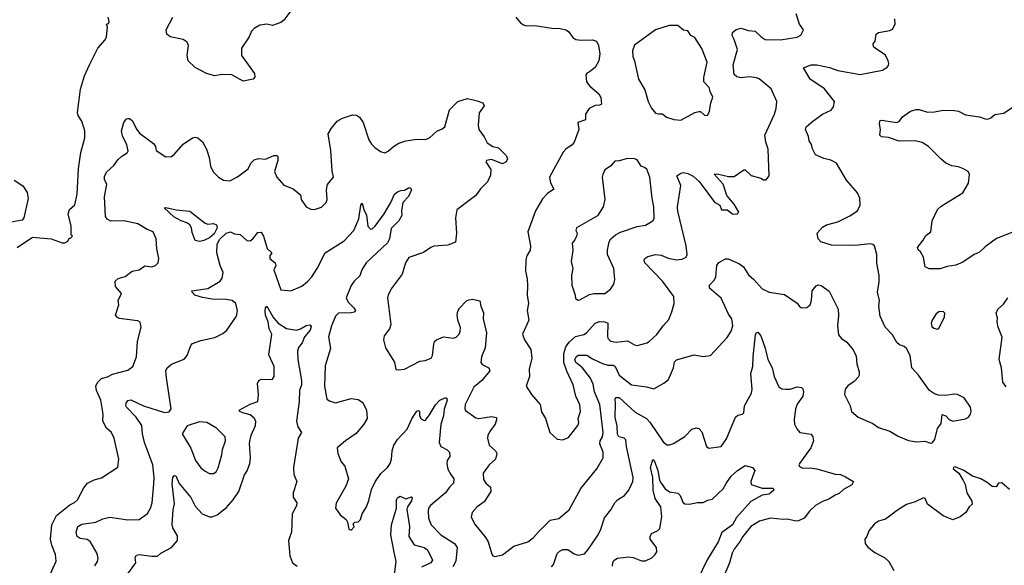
# Model space of a CAD drawing. Extents: x 2133489 to 2292442, y 756223 to 916462.
# Tile 277 of 463: x 2224103 to 2231121, y 871328 to 875218. Entities that reach past the tile are written whole.
import ezdxf

# ---------------------------------------------------------------- set-up
doc = ezdxf.new("R2010")
doc.units = 0

msp = doc.modelspace()

# ---------------------------------------------------------------- linework, layer by layer
at = {"layer": '0CON20XD'}
for points in [[(2226035, 875280), (2225985, 875213.8), (2225965, 875198), (2225905, 875176.2), (2225863.6, 875186.4), (2225815, 875180), (2225773.8, 875155), (2225756.2, 875135), (2225738, 875095), (2225683.9, 875013.9), (2225685, 874962.5), (2225776.7, 874835), (2225779.3, 874810.7), (2225767.5, 874795), (2225695, 874780), (2225615, 874823.8), (2225545, 874827.1), (2225495, 874818.8), (2225435, 874833.8), (2225355, 874876.7), (2225304.3, 874924.3), (2225296.7, 874965), (2225307.1, 875035), (2225297.6, 875057.6), (2225267.9, 875077.9), (2225176.6, 875096.6), (2225150.8, 875115), (2225148.1, 875145), (2225194.4, 875235)], [(2224085.8, 873594.2), (2224195, 873667.5), (2224326.4, 873656.4), (2224405, 873627.5), (2224425, 873627.5), (2224445, 873640), (2224455, 873660), (2224465, 873660), (2224480, 873675), (2224470, 873685), (2224468.8, 873745), (2224448, 873835), (2224458.8, 873865), (2224495, 873897.5), (2224511.9, 873975), (2224521.1, 874155), (2224539.1, 874270.9), (2224566.2, 874375), (2224566.2, 874425), (2224546.4, 874493.6), (2224520, 874535), (2224515.8, 874555.8), (2224537.6, 874722.4), (2224565, 874816.7), (2224600, 874895), (2224660, 875015), (2224711.2, 875075), (2224721.2, 875095), (2224730, 875165), (2224722.5, 875185), (2224735, 875190), (2224740, 875205), (2224734.3, 875235)], [(2227355, 872380), (2227375.8, 872375.8), (2227465, 872389.1), (2227501.2, 872381.2), (2227502.5, 872365), (2227492.5, 872335), (2227459.6, 872290.4), (2227440.6, 872255), (2227436.9, 872235), (2227449.2, 872185), (2227494.3, 872145), (2227503.3, 872125), (2227495.4, 872084.6), (2227449.4, 872045), (2227405.8, 871985), (2227409.7, 871939.7), (2227426, 871915), (2227458, 871885), (2227461.4, 871855), (2227415, 871780), (2227364, 871745), (2227328.8, 871705), (2227322, 871675), (2227344.3, 871625), (2227425.8, 871525), (2227441.4, 871495), (2227468.8, 871408.8), (2227476.1, 871396.1), (2227490.5, 871390.5), (2227545, 871404.2), (2227624.7, 871465.3), (2227725, 871495.6), (2227765, 871525.6), (2227802, 871568), (2227885, 871649.5), (2227945, 871663.1), (2228020.8, 871725), (2228102.2, 871875), (2228216.9, 872015), (2228262.9, 872095), (2228261.1, 872135), (2228237.5, 872195), (2228240.7, 872215), (2228257.7, 872245), (2228260.9, 872275), (2228239.2, 872475), (2228200.2, 872565), (2228190.5, 872620.5), (2228172, 872662), (2228115.4, 872735), (2228067.3, 872775), (2228060.5, 872795), (2228069.7, 872815), (2228085, 872825.8), (2228145, 872826.7), (2228185, 872799.7), (2228257.5, 872767.5), (2228295, 872755.8), (2228335.8, 872755), (2228346.5, 872745), (2228376.9, 872685), (2228465, 872615.6), (2228571.5, 872601.5), (2228623.9, 872586.1), (2228695, 872626.2), (2228726.8, 872653.2), (2228763.3, 872735), (2228771.1, 872778.9), (2228785, 872793.8), (2228910.5, 872829.5), (2228975, 872815.8), (2229026.7, 872825), (2229145, 872952.5), (2229175, 872997.5), (2229185.6, 873035), (2229178.1, 873085), (2229155, 873118.8), (2229102.8, 873232.8), (2229019.2, 873305), (2229021.2, 873325), (2229055, 873362.9), (2229065.9, 873384.1), (2229073.2, 873465), (2229084.2, 873485), (2229097.8, 873495), (2229135, 873512.5), (2229153.1, 873513.1), (2229235, 873476.9), (2229261.4, 873455), (2229299.1, 873399.1), (2229336.9, 873366.9), (2229395, 873298.6), (2229445, 873274.4), (2229555, 873259.4), (2229645, 873196.7), (2229662.3, 873172.3), (2229676.4, 873163.6), (2229713.9, 873166.1), (2229738, 873185), (2229747.5, 873215), (2229751.2, 873285), (2229779.3, 873320.7), (2229795, 873326.7), (2229815, 873323.8), (2229873.6, 873283.6), (2229936.4, 873155), (2229938.9, 873108.9), (2229932.5, 873035), (2229940.3, 872970.3), (2229961.2, 872945), (2229998.3, 872918.3), (2230043.3, 872865), (2230065, 872820), (2230070, 872765), (2230087.3, 872707.3), (2230088, 872685), (2230080.5, 872669.5), (2230051.7, 872638.3), (2230005, 872608.8), (2229986.2, 872585), (2229983.3, 872545), (2230023.3, 872465), (2230033.3, 872425), (2230080, 872385), (2230185, 872340), (2230225, 872310), (2230305, 872283.8), (2230365, 872248), (2230437.7, 872217.7), (2230495, 872208), (2230555, 872212.5), (2230595, 872200), (2230608.3, 872201.7), (2230626.7, 872225), (2230645.7, 872304.3), (2230670.8, 872339.2), (2230677.5, 872402.5), (2230705, 872393.8), (2230728.7, 872368.7), (2230755, 872355.8), (2230845, 872373.8), (2230866.7, 872385), (2230881.2, 872405), (2230885.8, 872425), (2230880.8, 872455), (2230835, 872521.2), (2230787.5, 872545), (2230765, 872548.8), (2230705, 872540), (2230651.7, 872541.7), (2230625, 872550), (2230588.8, 872575), (2230510.8, 872685), (2230462.5, 872735), (2230450, 872825), (2230424, 872874), (2230408.3, 872888.3), (2230375, 872900), (2230355, 872916.2), (2230325, 872972.5), (2230272, 873025), (2230236, 873105), (2230227.5, 873175), (2230230.8, 873215), (2230218, 873275), (2230229.7, 873350.3), (2230228.6, 873395), (2230211.7, 873481.7), (2230212.5, 873545), (2230195.8, 873605.8), (2230185, 873616), (2230165, 873620.8), (2230055, 873608), (2229890.5, 873610.5), (2229812.5, 873635), (2229793.8, 873655), (2229786.7, 873695), (2229825, 873740), (2229854.3, 873755.7), (2229935, 873776.9), (2230020.2, 873819.8), (2230075, 873856.2), (2230092.9, 873895), (2230090.8, 873945), (2230075, 873983.3), (2229996.2, 874075), (2229925.4, 874195.4), (2229885, 874216.7), (2229835, 874227.5), (2229776.2, 874255), (2229755, 874297.5), (2229747.9, 874327.9), (2229730, 874355), (2229725.7, 874385.7), (2229703.3, 874435), (2229710, 874455), (2229756, 874495), (2229825, 874544.3), (2229887.6, 874572.4), (2229903, 874597), (2229912, 874635), (2229840.8, 874725), (2229738, 874795), (2229690, 874875), (2229744.7, 874895.3), (2229785, 874895.6), (2229875, 874877.5), (2229935, 874855.5), (2230095, 874826.9), (2230252.3, 874857.7), (2230283.9, 874876.1), (2230295, 874892.5), (2230298.8, 874905), (2230293.8, 874925), (2230275, 874966.2), (2230200, 875015), (2230190, 875025), (2230187.5, 875045), (2230200, 875065), (2230207.5, 875115), (2230224.2, 875125.8), (2230305, 875142), (2230325, 875151.2), (2230343.8, 875185), (2230341.2, 875225)], [(2227640.6, 875235), (2227672.5, 875195), (2227695, 875180.8), (2227715, 875174.3), (2227775.6, 875175.6), (2227895, 875156.9), (2227955.5, 875155.5), (2227995, 875146.2), (2228015, 875133.3), (2228045, 875091.2), (2228067.9, 875077.9), (2228105, 875071.4), (2228185, 875073.8), (2228213.9, 875063.9), (2228228, 875035), (2228237.5, 874975), (2228232, 874925), (2228205, 874876.7), (2228163.9, 874846.1), (2228145, 874836.7), (2228137.5, 874825), (2228142.5, 874775), (2228166.7, 874745), (2228230.6, 874690.6), (2228244.4, 874664.4), (2228251.2, 874615), (2228235, 874607.5), (2228204.2, 874605.8), (2228162.5, 874585), (2228136.7, 874545), (2228135.8, 874504.2), (2228082.5, 874485), (2228088, 874435), (2228056.2, 874345), (2228040, 874325), (2227995.5, 874294.5), (2227976.4, 874273.6), (2227880, 874095), (2227886.2, 874055), (2227909.5, 874010.5), (2227865, 873978.8), (2227829.5, 873940.5), (2227780, 873855), (2227725.8, 873705), (2227744.3, 873605), (2227741.4, 873575), (2227718.9, 873535), (2227711.9, 873505), (2227709.4, 873425), (2227721.4, 873371.4), (2227722.4, 873322.4), (2227719.2, 873255), (2227729.2, 873195), (2227721.4, 873145), (2227731.2, 873075), (2227688, 872975), (2227702.5, 872935), (2227746.6, 872866.6), (2227754, 872805), (2227734.3, 872725.7), (2227736.9, 872675), (2227714, 872605), (2227752, 872545), (2227814, 872475), (2227821.7, 872421.7), (2227850, 872375), (2227881.2, 872275), (2227935, 872226.7), (2227975, 872223.3)], [(2227975, 872223.3), (2228015, 872240), (2228081.2, 872325), (2228088, 872345), (2228083.8, 872375), (2228099.4, 872425), (2228095, 872472.5), (2228066.9, 872535), (2228047.8, 872615), (2228002.1, 872712.1), (2227981.4, 872775), (2227982.2, 872837.8), (2227996.9, 872885), (2228019.7, 872920.3), (2228065, 872960), (2228125, 872973.8), (2228144.4, 872985), (2228205, 873053.5), (2228235, 873066.5), (2228274.5, 873064.5), (2228295.4, 873055.4), (2228292, 872962), (2228296.5, 872946.5), (2228315, 872925.8), (2228355, 872918.9), (2228435, 872928.8), (2228485, 872900), (2228505, 872895.7), (2228575, 872914.2), (2228593.1, 872926.9), (2228645, 872974), (2228690.6, 873035), (2228729.3, 873080.7), (2228750.8, 873135), (2228768, 873195), (2228766, 873245), (2228685, 873354.4), (2228560, 873485), (2228554.3, 873505), (2228558, 873515), (2228579.3, 873530.7), (2228635, 873543.8), (2228675, 873538.5), (2228725, 873519.1), (2228785, 873506.4), (2228825, 873510), (2228854.4, 873525.6), (2228860.6, 873545), (2228854.6, 873605), (2228793.2, 873853.2), (2228792.8, 873885), (2228815.6, 874035), (2228786.7, 874105), (2228815, 874124), (2228835, 874128), (2228865, 874120.8), (2228902.8, 874102.8), (2228945.4, 874065.4), (2228960, 874045), (2229055, 873916.2), (2229093.3, 873895), (2229105, 873863.3), (2229145, 873863.3), (2229185, 873833.3), (2229215, 873832.5), (2229230, 873845), (2229195, 873902.5), (2229143.9, 873963.9), (2229117.5, 874045), (2229053.6, 874116.4), (2229075, 874118.6), (2229155, 874100), (2229195, 874099.4), (2229265, 874146.7), (2229275, 874147.5), (2229316.4, 874106.4), (2229385, 874088.8), (2229405, 874077.5), (2229425, 874077.5), (2229446.1, 874103.9), (2229438, 874295), (2229420.8, 874345), (2229414.4, 874395), (2229482.5, 874545), (2229495.8, 874585), (2229499.2, 874635), (2229459.2, 874725), (2229375, 874795.5), (2229355, 874804.5), (2229305, 874810), (2229245, 874802.9), (2229215, 874811.4), (2229196.6, 874826.6), (2229189.1, 874895), (2229219.5, 875005), (2229196.8, 875076.8), (2229181.2, 875105), (2229185, 875126.7), (2229210.9, 875149.1), (2229245, 875156.7), (2229295, 875141.2), (2229346.7, 875135), (2229388.8, 875095), (2229417.3, 875077.3), (2229525, 875074.2), (2229645, 875093.8), (2229671.7, 875108.3), (2229690, 875145), (2229660.8, 875185), (2229638.8, 875258.8)], [(2228815, 874502), (2228915, 874556), (2228945, 874563.3), (2228955, 874562.5), (2228985, 874536.7), (2229005, 874533.8), (2229020.8, 874565), (2229028.8, 874625), (2229044.2, 874665), (2229024.3, 874705), (2229018.6, 874735), (2228979.4, 874775), (2228979.5, 874805), (2229002.9, 874915), (2228965, 875013.3), (2228915, 875090), (2228887.5, 875105), (2228865, 875137.5), (2228835, 875142.5), (2228795, 875177.1), (2228732.6, 875177.4), (2228636.2, 875145), (2228485, 875036.2), (2228471.2, 874995), (2228473.8, 874955), (2228485.8, 874925), (2228514.2, 874795), (2228558.7, 874718.7), (2228583.1, 874635), (2228606.6, 874586.6), (2228635, 874552), (2228655.8, 874545.8), (2228685, 874546), (2228713, 874523), (2228765, 874505.7), (2228815, 874502)], [(2224288.6, 871195), (2224362.1, 871357.9), (2224358.9, 871405), (2224331.8, 871471.8), (2224322.2, 871515), (2224332.1, 871617.9), (2224365, 871682.5), (2224461.1, 871758.9), (2224493.8, 871776.2), (2224515, 871795.8), (2224559.8, 871880.2), (2224586.9, 871913.1), (2224635, 871938.1), (2224685, 871952), (2224801.7, 872028.3), (2224810, 872085), (2224776.9, 872235), (2224758.1, 872275), (2224721.9, 872305), (2224695.5, 872355), (2224697.2, 872405), (2224680.3, 872505), (2224649.4, 872575), (2224646.8, 872605), (2224657.8, 872632.2), (2224685, 872659.1), (2224727.9, 872672.1), (2224765, 872692.2), (2224875, 872720), (2224909.2, 872745), (2224936.5, 872815), (2224941.9, 872925), (2224970, 873025), (2224961.7, 873061.7), (2224945, 873071.2), (2224923, 873073), (2224815, 873088), (2224800, 873095), (2224785, 873112.5), (2224808.8, 873185), (2224804, 873215), (2224828, 873265), (2224786.2, 873315), (2224784, 873355), (2224805, 873372), (2224855, 873387.1), (2224905, 873426), (2224954.3, 873435.7), (2224995, 873464), (2225045, 873456.9), (2225072, 873465), (2225088.9, 873485), (2225094.5, 873515.5), (2225080, 873585), (2225076, 873656), (2225054.6, 873704.6), (2225012.4, 873722.4), (2224945, 873763.5), (2224845, 873783.5), (2224752.6, 873782.6), (2224727.5, 873795), (2224715.6, 873815), (2224708, 873955), (2224723.8, 874045), (2224707.3, 874077.3), (2224707.1, 874102.9), (2224725, 874133.8), (2224775, 874178.8), (2224801.7, 874218.3), (2224831.2, 874245), (2224870, 874270), (2224876.2, 874283.8), (2224867.5, 874325), (2224835, 874391.2), (2224828.8, 874425), (2224844.6, 874485.4), (2224865, 874511.2), (2224875, 874514), (2224885, 874514), (2224905, 874500), (2224937.5, 874435), (2224958.1, 874408.1), (2225057.5, 874335), (2225070, 874315), (2225076.7, 874285), (2225145, 874240.8), (2225185, 874243.8), (2225205, 874256.7), (2225268.8, 874331.2), (2225335, 874376.7), (2225355, 874380), (2225372.5, 874375), (2225405, 874346.7), (2225434, 874295), (2225452.5, 874235), (2225463, 874173), (2225483, 874133), (2225520, 874095), (2225555, 874074.2), (2225601.2, 874068.8), (2225655, 874098), (2225732.5, 874155), (2225750, 874195), (2225775, 874220), (2225805, 874227.5), (2225855, 874223.8), (2225915, 874250), (2225935, 874250), (2225943.3, 874243.3), (2225942.5, 874215), (2225919.4, 874135), (2225935, 874096.2), (2225985, 874037.5), (2226051.2, 874011.2), (2226105, 873970), (2226110, 873935), (2226145, 873883.3), (2226177.7, 873867.7), (2226204.1, 873865.9), (2226255, 873882), (2226286.7, 873915), (2226293.8, 873935), (2226290, 874005), (2226297.7, 874042.3), (2226340, 874095), (2226331.2, 874141.2), (2226320.8, 874285), (2226301.1, 874405), (2226324.6, 874445.4), (2226366, 874495), (2226405, 874517.1), (2226475, 874540.6), (2226505, 874538.1), (2226525, 874522.9), (2226550.4, 874485), (2226592.7, 874362.7), (2226611.3, 874331.3), (2226635, 874307.5), (2226675, 874278.1), (2226705, 874269.2), (2226729.8, 874280.2), (2226767.1, 874315), (2226805, 874338.9), (2226855, 874354.6), (2226935, 874366.7), (2226995, 874364.3), (2227025, 874376), (2227075.7, 874424.3), (2227115, 874439.2), (2227133.8, 874455), (2227165.8, 874575), (2227226.2, 874635), (2227295, 874657.3), (2227365, 874640.6), (2227403.3, 874625), (2227413.8, 874605), (2227378, 874555), (2227371.4, 874465), (2227376, 874435), (2227413.1, 874383.1), (2227435, 874340), (2227476.7, 874315), (2227515, 874304.2), (2227570, 874250), (2227581.2, 874225), (2227571.2, 874205), (2227545, 874190), (2227465, 874220.8), (2227430, 874215), (2227426.2, 874205), (2227461.2, 874151.2), (2227459.7, 874110.3), (2227438, 874062), (2227388, 874012), (2227355, 873965.8), (2227218.3, 873861.7), (2227208.9, 873805), (2227215.6, 873695), (2227208.6, 873631.4), (2227155, 873610.4), (2227055, 873603.1), (2227033.8, 873595), (2226981.7, 873558.3), (2226877.7, 873522.3), (2226853.8, 873485), (2226829.2, 873405), (2226751.1, 873298.9), (2226729.2, 873255), (2226725.9, 873234.1), (2226749.1, 873045), (2226739.4, 873015), (2226702, 872965), (2226695.8, 872935), (2226709.7, 872879.7), (2226775.8, 872775.8), (2226783.3, 872725), (2226805, 872720.8), (2226845, 872727.1), (2226955, 872782.9), (2226992.5, 872787.5), (2227036.2, 872805), (2227045.8, 872825), (2227054.3, 872905), (2227060.8, 872925), (2227073.2, 872936.8), (2227125, 872956), (2227195, 872947.5), (2227215, 872955.8), (2227235, 872976), (2227243.7, 872996.3), (2227245.4, 873024.6), (2227226.7, 873076.7), (2227220.5, 873115), (2227225, 873140), (2227237.4, 873162.6), (2227286.9, 873213.1), (2227305, 873221.9), (2227330, 873225), (2227383.3, 873213.3), (2227390, 873175), (2227408.3, 873128.3), (2227406.2, 873085), (2227431.1, 872985), (2227421.7, 872878.3), (2227394, 872815), (2227390, 872775), (2227400, 872760), (2227446.7, 872735), (2227454, 872715), (2227396.5, 872645), (2227340.9, 872599.1), (2227278.5, 872475), (2227275.6, 872445.6), (2227281.5, 872431.5), (2227355, 872380)], [(2231265, 873736.7), (2231065, 873658.8), (2230985, 873599.2), (2230945, 873560.8), (2230905.8, 873544.2), (2230825, 873490), (2230775, 873467.5), (2230715, 873458), (2230665, 873441.2), (2230585, 873441.2), (2230556.7, 873455), (2230545.8, 873525.8), (2230525, 873562.5), (2230506.4, 873576.4), (2230503.8, 873595), (2230544.1, 873645.9), (2230561.2, 873678.8), (2230596.7, 873705), (2230608, 873785), (2230644.4, 873865), (2230671.2, 873888.8), (2230826.2, 873983.8), (2230866.9, 874053.1), (2230874.4, 874115), (2230864.2, 874135), (2230830, 874155), (2230795, 874169.1), (2230746.5, 874176.5), (2230705, 874195.8), (2230668, 874225), (2230580, 874315), (2230535, 874343.1), (2230485, 874354.3), (2230372.5, 874352.5), (2230295, 874377.5), (2230246, 874384), (2230233.8, 874395), (2230239.2, 874435), (2230230.8, 874475), (2230234.1, 874495.9), (2230245, 874501.2), (2230355.7, 874484.3), (2230373.3, 874495), (2230396.7, 874525), (2230453.3, 874565), (2230492.1, 874577.9), (2230515, 874576.9), (2230575, 874558.1), (2230625, 874560), (2230685, 874574), (2230765, 874571.4), (2230795.5, 874565.5), (2230845, 874539.4), (2230945, 874525.5), (2230985, 874510.8), (2231005, 874510), (2231025, 874517.5), (2231055, 874541.2), (2231117.9, 874552.1), (2231177.9, 874592.1)], [(2228085, 873217.5), (2228095, 873220), (2228165, 873260), (2228195, 873265.8), (2228275, 873265.8), (2228314.2, 873295.8), (2228337.7, 873332.3), (2228346.2, 873365), (2228337.5, 873445), (2228293.8, 873545), (2228293.9, 873576.1), (2228305.8, 873635), (2228315.8, 873655), (2228350, 873685), (2228385, 873704.4), (2228505, 873743.1), (2228565, 873754.2), (2228615, 873783.3), (2228625, 873800), (2228624.3, 873885), (2228611.1, 873945), (2228595.7, 874095.7), (2228572.3, 874152.3), (2228557.5, 874165), (2228533.5, 874173.5), (2228505, 874218.8), (2228485, 874226), (2228435, 874228), (2228375, 874211.2), (2228345, 874210), (2228315, 874173.8), (2228275, 874146.7), (2228258.8, 874115), (2228256, 874095), (2228273.1, 873935), (2228262.5, 873885), (2228220.9, 873819.1), (2228072.5, 873735), (2228067.5, 873715), (2228076.7, 873695), (2228071.2, 873675), (2228061.2, 873648.8), (2228040, 873625), (2228046.1, 873576.1), (2228034, 873495), (2228045.8, 873445), (2228036, 873395), (2228038.8, 873325), (2228062.5, 873255), (2228065, 873230), (2228085, 873217.5)], [(2224064.1, 874074.1), (2224125, 874032.5), (2224155.9, 873985.9), (2224163.9, 873943.9), (2224132.5, 873805), (2224121.7, 873788.3), (2224015, 873770)], [(2224639.2, 871325), (2224658.1, 871355), (2224662.1, 871377.9), (2224655, 871413.8), (2224605, 871498.6), (2224585, 871513.5), (2224535, 871520.4), (2224513.3, 871535), (2224505.5, 871565), (2224516.9, 871605), (2224545, 871622.9), (2224645, 871636.2), (2224695, 871660.5), (2224745, 871671.5), (2224875, 871653.1), (2224955, 871654), (2225013.2, 871696.8), (2225035, 871736.2), (2225046.4, 871775), (2225059.8, 871909.8), (2225061.8, 871955), (2225052.1, 872045), (2224991.8, 872205), (2224977.5, 872265), (2224972.9, 872325), (2224933.8, 872385), (2224864, 872455), (2224858.6, 872465), (2224862.2, 872485), (2224875, 872502.5), (2224895, 872506.9), (2224985, 872465.4), (2225135, 872417.5), (2225168.3, 872421.7), (2225183.3, 872445), (2225148.6, 872665), (2225143.8, 872715), (2225153.3, 872735), (2225185, 872761.2), (2225275, 872798.8), (2225296.2, 872825), (2225322, 872895), (2225335, 872910), (2225395, 872930.8), (2225495, 872951.9), (2225550.2, 872979.8), (2225580, 873005), (2225649.2, 873105), (2225654.4, 873145), (2225644, 873195), (2225616.7, 873215), (2225574, 873224), (2225475, 873225.8), (2225405, 873236.7), (2225350.6, 873255), (2225331.4, 873275), (2225330, 873285), (2225445, 873301.8), (2225531.2, 873355), (2225545.7, 873374.3), (2225553.8, 873415), (2225532.5, 873465), (2225508.6, 873555), (2225510.4, 873615), (2225528, 873652), (2225575, 873695.4), (2225605, 873705.6), (2225635, 873691.9), (2225675, 873686.2), (2225722.5, 873645), (2225745, 873641.2), (2225766, 873655), (2225799.7, 873700.3), (2225825, 873702.5), (2225840.9, 873675), (2225866.4, 873586.4), (2225900, 873555), (2225885.9, 873534.1), (2225886, 873515), (2225924.2, 873485), (2225927.8, 873465), (2225915.7, 873435), (2225965, 873293.3), (2226035, 873284.2), (2226115, 873318.6), (2226155, 873351.4), (2226185, 873385.8), (2226223.8, 873445), (2226280, 873555), (2226415, 873642.5), (2226485, 873715.8), (2226521.5, 873798.5), (2226534.4, 873895), (2226545, 873910), (2226555.7, 873865), (2226574.6, 873825), (2226584.5, 873745), (2226603.8, 873725), (2226615, 873726.9), (2226637.5, 873745), (2226700.9, 873835), (2226748.2, 873915), (2226775, 873974.4), (2226795, 873991.8), (2226819.8, 874000.2), (2226847, 874003), (2226875, 874020), (2226888.3, 874018.3), (2226896.7, 874005), (2226875, 873956.7), (2226834.5, 873915), (2226825.6, 873855.6), (2226827.9, 873822.1), (2226805.5, 873785), (2226751.5, 873728.5), (2226738.8, 873655), (2226725, 873626.9), (2226572.1, 873485), (2226542.5, 873435), (2226527.2, 873392.8), (2226486.7, 873355), (2226465, 873324), (2226430, 873235), (2226444.5, 873205), (2226485.7, 873165), (2226495.5, 873144.5), (2226486.2, 873133.8), (2226465, 873128.5), (2226376.2, 873125), (2226355.3, 873104.7), (2226325.4, 873035), (2226305, 872957.5), (2226318.9, 872875), (2226280.6, 872750.6), (2226275.6, 872605), (2226293.5, 872513.5), (2226310.9, 872500.9), (2226355, 872486.2), (2226465, 872517.5), (2226515, 872510.8), (2226548.8, 872488.8), (2226576.2, 872435), (2226578.8, 872375), (2226556.2, 872335), (2226502.1, 872267.9), (2226425, 872216.9), (2226366, 872165), (2226370.8, 872125), (2226395, 872066.7), (2226420, 872035), (2226447.1, 871945), (2226428.3, 871891.7), (2226359.7, 871770.3), (2226353.8, 871735), (2226387.3, 871687.3), (2226430, 871655), (2226440, 871635), (2226450, 871585), (2226465, 871580), (2226487, 871603), (2226480, 871625), (2226493, 871637), (2226515, 871637.5), (2226532.5, 871655), (2226543.8, 871695), (2226575.6, 871744.4), (2226590.8, 871790.8), (2226610.9, 871869.1), (2226637.2, 871922.8), (2226676.1, 871983.9), (2226725, 872026), (2226744, 872055), (2226754.2, 872085), (2226757.8, 872145), (2226768.9, 872185), (2226795, 872226), (2226865, 872298.8), (2226901.7, 872378.3), (2226935, 872427.5), (2226945, 872432.5), (2226952.5, 872425), (2226953.8, 872395), (2226965, 872373.3), (2226985, 872361.2), (2226995, 872363.8), (2227025, 872400), (2227066.6, 872473.4), (2227096.7, 872505), (2227135, 872523.3), (2227145, 872522.5), (2227150, 872505), (2227128.3, 872441.7), (2227123.8, 872395), (2227105.2, 872334.8), (2227092.3, 872205), (2227106, 872175), (2227150.9, 872150.9), (2227165.8, 872135), (2227170, 872105), (2227150.6, 872075), (2227147.6, 872052.4), (2227154.1, 872014.1), (2227176.3, 871976.4)], [(2225387.9, 873637.9), (2225354.3, 873644.3), (2225332.1, 873702.1), (2225328.2, 873735), (2225315.4, 873755), (2225295, 873770), (2225253.4, 873783.4), (2225201.7, 873811.7), (2225133.6, 873876.4), (2225145, 873879.2), (2225218.2, 873861.8), (2225315, 873852.9), (2225425, 873768.5), (2225445, 873761.5), (2225485, 873764.3), (2225505, 873756), (2225510.5, 873735), (2225489.5, 873690.5), (2225455, 873662.8), (2225415, 873642.9), (2225387.9, 873637.9)], [(2224871.2, 871265), (2224931.9, 871345), (2224925.8, 871385), (2224935, 871401.2), (2224955, 871405.7), (2225045, 871393.3), (2225085, 871394.3), (2225108.8, 871415), (2225185.4, 871454.6), (2225227.5, 871505), (2225228.3, 871538.3), (2225195, 871596.7), (2225189.1, 871619.1), (2225196.7, 871725), (2225205.6, 871765.6), (2225190.9, 871909.1), (2225194.5, 871955), (2225205, 871968.8), (2225215, 871966.7), (2225240.7, 871910.7), (2225322.1, 871812.1), (2225355, 871750), (2225404.7, 871694.7), (2225455, 871673.5), (2225475, 871674.4), (2225511.1, 871688.9), (2225556.2, 871723.8), (2225575, 871737.3), (2225625.2, 871794.8), (2225663.9, 871855), (2225705, 871972.5), (2225725, 872002.9), (2225743.3, 872055), (2225747.2, 872095), (2225740.8, 872199.2), (2225754.1, 872255.9), (2225784.6, 872325), (2225786.7, 872355), (2225775, 872376.9), (2225745, 872401.9), (2225693.3, 872415), (2225672.5, 872425), (2225667.5, 872435), (2225745, 872477.5), (2225800, 872495), (2225806, 872545), (2225798, 872625), (2225806.7, 872645), (2225826.4, 872656.4), (2225895, 872652.5), (2225905, 872656), (2225916.7, 872675), (2225917.3, 872745), (2225878.3, 872828.3), (2225900, 872975), (2225881.9, 873015), (2225873.1, 873065), (2225855, 873111.2), (2225852.1, 873142.1), (2225854.2, 873165), (2225865.6, 873175.6), (2225912.3, 873092.3), (2225945.5, 873055.5), (2226005, 873015.7), (2226075, 873003.8), (2226105, 873013.8), (2226145, 873038.8), (2226171.7, 873041.7), (2226181.7, 873031.7), (2226172.5, 873005), (2226133.6, 872956.4), (2226116.7, 872913.3), (2226089.7, 872880.3), (2226082.9, 872855), (2226085.6, 872795), (2226112.7, 872645), (2226110.7, 872615), (2226098.5, 872575), (2226095.5, 872495), (2226076.7, 872355), (2226086.7, 872316.7), (2226111.2, 872275), (2226088, 872235), (2226055.6, 872025), (2226057.5, 871975), (2226078, 871925), (2226052.9, 871845), (2226052.5, 871815), (2226077.5, 871775), (2226076.9, 871753.1), (2226045.7, 871694.3), (2226040, 871565), (2226020, 871505), (2226027.8, 871395), (2226046.5, 871346.5), (2226081.2, 871321.2)], [(2231135, 872600.8), (2231110.8, 872635), (2231101.4, 872735), (2231084.2, 872795.8), (2231106.2, 872955), (2231078, 873025), (2231070, 873065), (2231073, 873093), (2231064, 873125), (2231076.1, 873153.9), (2231115, 873190), (2231146, 873235)], [(2230645, 873012.5), (2230655, 873017.5), (2230695, 873100), (2230696.7, 873125), (2230685, 873138.8), (2230655, 873136), (2230635, 873121.2), (2230606.2, 873075), (2230600, 873055), (2230605, 873030), (2230618.3, 873018.3), (2230645, 873012.5)], [(2227893.1, 871316.9), (2227907.5, 871335), (2227935, 871413.3), (2227955, 871432), (2227975, 871440), (2228010.9, 871440.9), (2228055, 871410.8), (2228085, 871400), (2228128.8, 871411.2), (2228155, 871440), (2228225.7, 871545), (2228245.7, 871585), (2228272.6, 871667.4), (2228317.5, 871725), (2228346, 871775), (2228365, 871796), (2228413.7, 871826.3), (2228445.8, 871865), (2228474.2, 871925), (2228476.9, 871955), (2228427.5, 872175), (2228423.2, 872223.2), (2228412, 872235), (2228374.7, 872244.7), (2228363.2, 872263.2), (2228362.8, 872322.8), (2228347.6, 872382.4), (2228349.1, 872480.9), (2228346.8, 872515), (2228355, 872525.8), (2228375, 872525.3), (2228491.3, 872421.3), (2228571.4, 872375), (2228595, 872348.6), (2228688.8, 872208.8), (2228715, 872187.8), (2228735, 872186.5), (2228762.6, 872197.4), (2228843.8, 872246.2), (2228895, 872298.8), (2228925, 872308.6), (2228945, 872304), (2228965, 872280), (2228997.5, 872175), (2229015, 872164), (2229102.5, 872175), (2229140.7, 872229.3), (2229206, 872385), (2229222.1, 872397.9), (2229254.3, 872405.7), (2229264, 872415), (2229270.6, 872465), (2229318.8, 872555), (2229324.5, 872585), (2229313.6, 872695), (2229328.8, 872745), (2229331.2, 872815), (2229348.3, 872971.7), (2229355, 872988.8), (2229365, 872991.2), (2229385, 872963.3), (2229417, 872877), (2229436.7, 872795), (2229466.7, 872735), (2229481.9, 872675), (2229515, 872601.2), (2229535, 872585.8), (2229563.2, 872583.2), (2229595, 872584.3), (2229645, 872600.8), (2229675, 872596.7), (2229685.9, 872585.9), (2229690, 872565), (2229684.4, 872535), (2229645, 872476), (2229632.5, 872445), (2229623.1, 872365), (2229626, 872335), (2229641.7, 872301.7), (2229665, 872276.2), (2229745, 872263.3), (2229756.2, 872245), (2229761.2, 872215), (2229742.5, 872165), (2229662, 872055), (2229658, 872045), (2229662.1, 872032.1), (2229685, 872021.9), (2229735, 872022.9), (2229785, 872015.6), (2229915, 871979.2), (2229955, 871975.7), (2229990.3, 871960.3), (2230047.5, 871925), (2230035, 871902.5), (2229975, 871869.2), (2229945, 871839.2), (2229915, 871829.2), (2229870.6, 871799.4), (2229825, 871784.4), (2229774.5, 871755.5), (2229732.9, 871715), (2229694.2, 871665), (2229655, 871646.4), (2229635, 871643.5), (2229575, 871658.2), (2229545, 871655.5), (2229455, 871663.6), (2229376.7, 871643.3), (2229315, 871604.5), (2229257.1, 871535), (2229238.9, 871501.1), (2229195, 871444.4), (2229180.8, 871415), (2229163.2, 871346.8), (2229124.3, 871255)], [(2225485, 871983.8), (2225503.3, 871995), (2225517.3, 872022.7), (2225544.2, 872115), (2225549.2, 872155), (2225570, 872215), (2225568, 872245), (2225505, 872307.1), (2225437, 872347), (2225385, 872352), (2225296.7, 872323.3), (2225262, 872265), (2225323.8, 872163.8), (2225357.1, 872075), (2225395, 872024.2), (2225425, 871998.8), (2225455, 871983.8), (2225485, 871983.8)], [(2228327.9, 871322.1), (2228331.7, 871348.3), (2228340.8, 871365), (2228365, 871379.5), (2228445, 871388.8), (2228476.7, 871385), (2228535, 871361.4), (2228565, 871360), (2228608.3, 871381.7), (2228633.8, 871405), (2228643.8, 871425), (2228641.2, 871455), (2228598, 871515), (2228596.2, 871535), (2228606.7, 871555), (2228650, 871575), (2228665, 871590), (2228680.9, 871675), (2228672.5, 871745), (2228632.7, 871805), (2228617.8, 871865), (2228616.6, 871955), (2228600.2, 872025), (2228615, 872082), (2228625.4, 872075), (2228652.7, 872005), (2228664, 871935), (2228675, 871913.6), (2228705, 871874.5), (2228735, 871851.9), (2228795, 871843.8), (2228810.8, 871825), (2228829.3, 871779.3), (2228845, 871767.1), (2228875, 871764.4), (2228935, 871775.6), (2228975, 871775.6), (2229007.2, 871792.8), (2229038.9, 871801.1), (2229116.5, 871873.5), (2229139.4, 871910.6)], [(2227176.3, 871976.4), (2227197.5, 871945), (2227195.8, 871915), (2227165.8, 871885), (2227138.1, 871845), (2227032.2, 871755), (2227018.1, 871735), (2227015.6, 871715), (2227016.9, 871665), (2227037.2, 871617.2), (2227105, 871545.5), (2227203.3, 871485), (2227222.3, 871455), (2227211.4, 871358.6), (2227191.5, 871318.5)], [(2229139.4, 871910.6), (2229175.6, 871964.4), (2229218.8, 872005), (2229275, 872040.8), (2229327.5, 872025), (2229343.3, 872005), (2229313.8, 871925), (2229317.5, 871905), (2229395, 871878), (2229475, 871878), (2229477.5, 871865), (2229446, 871835), (2229395, 871827.5), (2229315, 871783.8), (2229211.5, 871668.5), (2229184.1, 871615.9), (2229108.8, 871561.2), (2229080.8, 871495), (2229002.7, 871367.3), (2228933.8, 871225)], [(2231158.3, 871868.3), (2231105, 871916.2), (2231080, 871915), (2231062.5, 871887.5), (2231035, 871890), (2230999.7, 871919.7), (2230955, 871943.8), (2230895, 871964), (2230832.5, 872005), (2230770.7, 872029.3), (2230760, 872025), (2230757.5, 872015), (2230796.4, 871986.4), (2230826.8, 871936.8), (2230842, 871905), (2230853.8, 871845), (2230890, 871785), (2230892.5, 871765), (2230870, 871745), (2230846.2, 871703.8), (2230807.5, 871675), (2230755, 871652), (2230685, 871680), (2230573.3, 871765), (2230557.5, 871805), (2230545, 871810), (2230485, 871781.2), (2230425, 871761.2), (2230359.5, 871720.5), (2230275, 871656.2), (2230225, 871643.8), (2230195.7, 871624.3), (2230156, 871575), (2230141.2, 871535), (2230126.7, 871515), (2230128.8, 871485), (2230147.9, 871457.9), (2230199.1, 871419.1), (2230270.9, 871380.9), (2230298, 871355), (2230335, 871292.5)], [(2226773.2, 871245), (2226787, 871355), (2226772.8, 871422.8), (2226747.9, 871545), (2226752.6, 871617.4), (2226789.5, 871735), (2226789.2, 871795), (2226795, 871808.8), (2226815, 871821.2), (2226855, 871803.3), (2226895, 871815.6), (2226900.7, 871810.7), (2226895, 871788), (2226867.1, 871745), (2226862.9, 871727.1), (2226880.6, 871605), (2226877.8, 871535), (2226914.2, 871475), (2226985, 871454.6), (2227009.5, 871439.5), (2227045.8, 871365), (2227033.5, 871345), (2226967.1, 871315)]]:
    msp.add_lwpolyline(points, dxfattribs=at)

doc.saveas('drawing.dxf')
